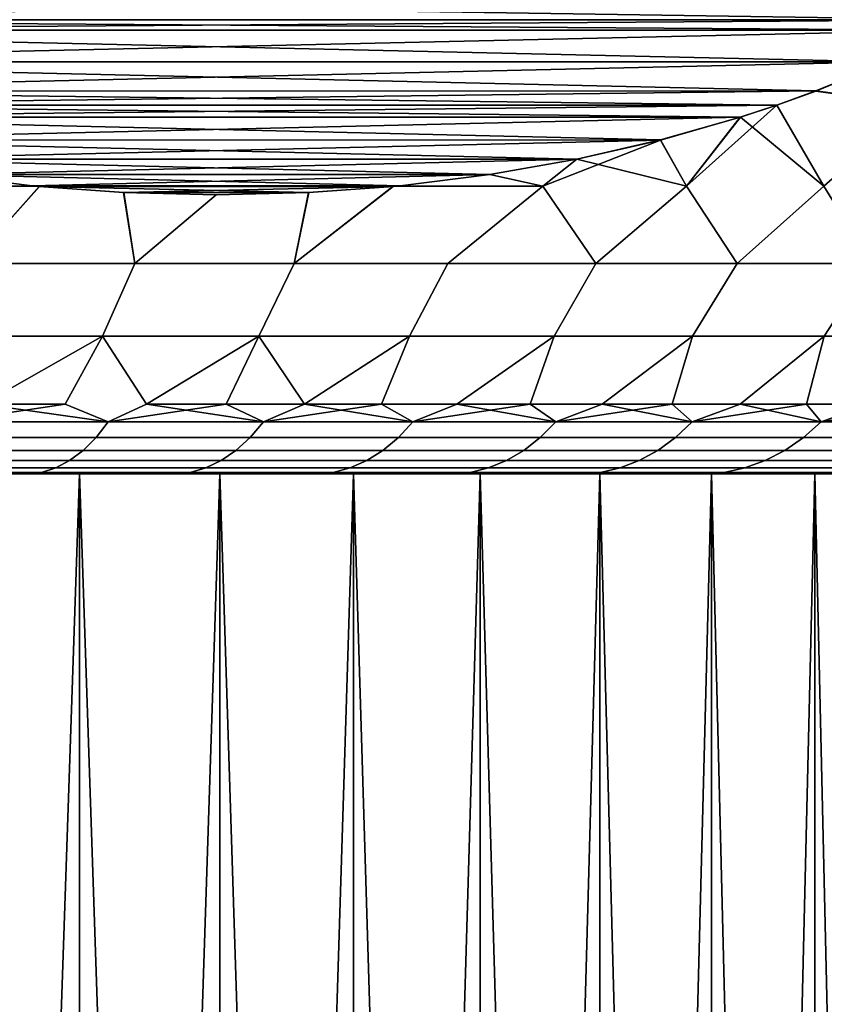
# Model space of a CAD drawing. Header units: metres. Extents: x -109 to 109, y -100 to 58.
# Tile 580 of 642: x 81.8 to 84.68, y 9.1 to 12.63. Entities that reach past the tile are written whole.
import ezdxf

# ---------------------------------------------------------------- set-up
doc = ezdxf.new("R2010")
doc.units = ezdxf.units.M
doc.layers.add('solid_21_062_100_XXX', color=7, linetype='CONTINUOUS')

msp = doc.modelspace()

# ---------------------------------------------------------------- linework, layer by layer
at = {"layer": 'solid_21_062_100_XXX'}
for points in [[(79.641739, 12.711637, -12.042522), (85.357361, 12.711103, -8.742605), (85.208527, 12.626722, -8.828535)], [(79.641739, 12.711637, -12.042522), (85.208527, 12.626722, -8.828535), (79.791473, 12.626722, -11.956075)], [(85.358276, 12.711648, 8.742077), (79.642647, 12.711096, 12.041997), (79.791473, 12.626722, 11.956075)], [(85.358276, 12.711648, 8.742077), (79.791473, 12.626722, 11.956075), (85.208527, 12.626722, 8.828535)], [(79.791473, 12.626722, -11.956075), (85.208527, 12.626722, -8.828535), (85.137405, 12.589191, -8.869599)], [(79.861763, 12.589623, -11.915494), (79.791473, 12.626722, -11.956075), (85.137405, 12.589191, -8.869599)], [(85.208527, 12.626722, 8.828535), (79.791473, 12.626722, 11.956075), (79.86261, 12.589186, 11.915004)], [(85.13826, 12.589632, 8.869106), (85.208527, 12.626722, 8.828535), (79.86261, 12.589186, 11.915004)], [(80.098801, 12.475948, -11.778639), (79.861763, 12.589623, -11.915494), (85.137405, 12.589191, -8.869599)], [(84.901222, 12.475957, 9.00596), (85.13826, 12.589632, 8.869106), (79.86261, 12.589186, 11.915004)], [(84.901222, 12.475957, 9.00596), (79.86261, 12.589186, 11.915004), (80.09967, 12.475561, 11.778135)], [(80.098801, 12.475948, -11.778639), (85.137405, 12.589191, -8.869599), (84.900345, 12.475567, -9.006467)], [(80.098801, 12.475948, -11.778639), (84.900345, 12.475567, -9.006467), (80.352829, 12.371655, -11.631974)], [(84.901222, 12.475957, 9.00596), (80.09967, 12.475561, 11.778135), (84.647186, 12.371662, 9.152625)], [(84.647186, 12.371662, 9.152625), (80.09967, 12.475561, 11.778135), (80.353661, 12.37134, 11.631494)], [(80.352829, 12.371655, -11.631974), (84.900345, 12.475567, -9.006467), (84.646347, 12.371344, -9.153111)], [(85.005592, 12.322234, -8.777501), (84.646347, 12.371344, -9.153111), (84.900345, 12.475567, -9.006467)], [(84.901222, 12.475957, 9.00596), (84.647186, 12.371662, 9.152625), (85.0056, 12.322234, 8.777493)], [(80.352829, 12.371655, -11.631974), (84.646347, 12.371344, -9.153111), (84.507034, 12.321037, -9.233542)], [(80.352829, 12.371655, -11.631974), (84.507034, 12.321037, -9.233542), (80.492966, 12.321033, -11.551065)], [(84.647186, 12.371662, 9.152625), (80.353661, 12.37134, 11.631494), (80.492966, 12.321038, 11.551067)], [(84.647186, 12.371662, 9.152625), (80.492966, 12.321038, 11.551067), (84.507034, 12.321033, 9.233544)], [(84.647186, 12.371662, 9.152625), (84.507034, 12.321033, 9.233544), (84.675613, 12.03047, 8.81499), (85.0056, 12.322234, 8.777493)], [(84.646347, 12.371344, -9.153111), (85.005592, 12.322234, -8.777501), (84.675797, 12.03047, -8.814816), (84.507034, 12.321037, -9.233542)], [(84.507034, 12.321033, 9.233544), (80.492966, 12.321038, 11.551067), (80.624031, 12.277708, 11.475397)], [(80.492966, 12.321033, -11.551065), (84.507034, 12.321037, -9.233542), (84.375984, 12.277713, -9.309205)], [(80.62307, 12.278011, -11.475953), (80.492966, 12.321033, -11.551065), (84.375984, 12.277713, -9.309205)], [(84.376953, 12.278018, 9.308643), (84.507034, 12.321033, 9.233544), (80.624031, 12.277708, 11.475397)], [(84.507034, 12.321037, -9.233542), (84.675797, 12.03047, -8.814816), (84.3647, 11.753561, -8.800601), (84.183868, 12.03047, -9.246772)], [(84.375984, 12.277713, -9.309205), (84.507034, 12.321037, -9.233542), (84.183868, 12.03047, -9.246772)], [(84.376953, 12.278018, 9.308643), (84.675613, 12.03047, 8.81499), (84.507034, 12.321033, 9.233544)], [(85.0056, 12.322234, 8.777493), (84.675613, 12.03047, 8.81499), (84.845779, 11.753561, 8.345778), (85.143318, 12.03047, 8.356898)], [(85.005592, 12.322234, -8.777501), (85.143486, 12.03047, -8.356724), (84.845779, 11.753561, -8.345778), (84.675797, 12.03047, -8.814816)], [(80.908737, 12.196139, -11.311021), (80.62307, 12.278011, -11.475953), (84.375984, 12.277713, -9.309205)], [(84.091286, 12.196146, 9.473576), (84.376953, 12.278018, 9.308643), (80.624031, 12.277708, 11.475397)], [(84.091286, 12.196146, 9.473576), (80.624031, 12.277708, 11.475397), (80.909599, 12.195915, 11.310522)], [(80.908737, 12.196139, -11.311021), (84.375984, 12.277713, -9.309205), (84.090416, 12.195919, -9.474079)], [(84.090416, 12.195919, -9.474079), (84.375984, 12.277713, -9.309205), (84.183868, 12.03047, -9.246772)], [(84.091286, 12.196146, 9.473576), (84.183662, 12.03047, 9.246943), (84.376953, 12.278018, 9.308643)], [(84.376953, 12.278018, 9.308643), (84.183662, 12.03047, 9.246943), (84.3647, 11.753561, 8.800601), (84.675613, 12.03047, 8.81499)], [(80.908737, 12.196139, -11.311021), (84.090416, 12.195919, -9.474079), (81.208374, 12.127218, -11.138026)], [(84.091286, 12.196146, 9.473576), (80.909599, 12.195915, 11.310522), (83.791656, 12.127223, 9.646568)], [(83.791656, 12.127223, 9.646568), (80.909599, 12.195915, 11.310522), (81.209229, 12.127044, 11.13753)], [(81.208374, 12.127218, -11.138026), (84.090416, 12.195919, -9.474079), (83.790787, 12.127048, -9.647069)], [(84.090416, 12.195919, -9.474079), (84.183868, 12.03047, -9.246772), (83.858871, 11.753561, -9.227734), (83.669159, 12.03047, -9.651311)], [(83.790787, 12.127048, -9.647069), (84.090416, 12.195919, -9.474079), (83.669159, 12.03047, -9.651311)], [(84.091286, 12.196146, 9.473576), (83.791656, 12.127223, 9.646568), (84.183662, 12.03047, 9.246943)], [(81.208374, 12.127218, -11.138026), (83.790787, 12.127048, -9.647069), (81.519821, 12.072352, -10.958211)], [(83.791656, 12.127223, 9.646568), (81.209229, 12.127044, 11.13753), (83.480202, 12.072356, 9.826384)], [(83.480202, 12.072356, 9.826384), (81.209229, 12.127044, 11.13753), (81.520737, 12.072216, 10.957682)], [(81.519821, 12.072352, -10.958211), (83.790787, 12.127048, -9.647069), (83.479286, 12.07222, -9.826915)], [(83.479286, 12.07222, -9.826915), (83.790787, 12.127048, -9.647069), (83.669159, 12.03047, -9.651311)], [(83.791656, 12.127223, 9.646568), (83.480202, 12.072356, 9.826384), (83.668938, 12.03047, 9.651478)], [(83.791656, 12.127223, 9.646568), (83.668938, 12.03047, 9.651478), (83.858871, 11.753561, 9.227734), (84.183662, 12.03047, 9.246943)], [(81.841682, 12.032345, 10.772384), (81.520737, 12.072216, 10.957682), (81.273849, 12.03047, 11.034266)], [(81.519821, 12.072352, -10.958211), (81.840904, 12.032424, -10.772832), (81.274117, 12.03047, -11.034149)], [(81.519821, 12.072352, -10.958211), (83.479286, 12.07222, -9.826915), (81.840904, 12.032424, -10.772832)], [(83.480202, 12.072356, 9.826384), (81.520737, 12.072216, 10.957682), (83.159119, 12.032427, 10.011763)], [(83.159119, 12.032427, 10.011763), (81.520737, 12.072216, 10.957682), (81.841682, 12.032345, 10.772384)], [(81.840904, 12.032424, -10.772832), (83.479286, 12.07222, -9.826915), (83.15834, 12.032347, -10.012213)], [(83.15834, 12.032347, -10.012213), (83.479286, 12.07222, -9.826915), (83.669159, 12.03047, -9.651311)], [(83.480202, 12.072356, 9.826384), (83.159119, 12.032427, 10.011763), (83.668938, 12.03047, 9.651478)], [(81.867065, 12.029881, -10.75773), (81.621002, 11.753561, -10.633878), (81.016701, 11.753561, -10.904285), (81.274117, 12.03047, -11.034149)], [(81.016701, 11.753561, 10.904285), (81.621002, 11.753561, 10.633878), (81.866806, 12.029904, 10.757881), (81.273849, 12.03047, 11.034266)], [(81.841682, 12.032345, 10.772384), (81.273849, 12.03047, 11.034266), (81.866806, 12.029904, 10.757881)], [(81.840904, 12.032424, -10.772832), (81.867065, 12.029881, -10.75773), (81.274117, 12.03047, -11.034149)], [(81.621002, 11.753561, 10.633878), (82.209198, 11.753561, 10.330011), (82.169395, 12.008121, 10.58318), (81.866806, 12.029904, 10.757881)], [(81.867065, 12.029881, -10.75773), (82.16861, 12.008158, -10.583632), (82.209198, 11.753561, -10.330011), (81.621002, 11.753561, -10.633878)], [(81.840904, 12.032424, -10.772832), (83.133186, 12.029903, -10.026732), (81.867065, 12.029881, -10.75773)], [(81.840904, 12.032424, -10.772832), (83.15834, 12.032347, -10.012213), (83.133186, 12.029903, -10.026732)], [(83.159119, 12.032427, 10.011763), (81.841682, 12.032345, 10.772384), (81.866806, 12.029904, 10.757881)], [(83.159119, 12.032427, 10.011763), (81.866806, 12.029904, 10.757881), (83.132927, 12.029881, 10.026884)], [(83.132927, 12.029881, 10.026884), (81.866806, 12.029904, 10.757881), (82.169395, 12.008121, 10.58318)], [(81.867065, 12.029881, -10.75773), (83.133186, 12.029903, -10.026732), (82.830627, 12.008122, -10.201416)], [(81.867065, 12.029881, -10.75773), (82.830627, 12.008122, -10.201416), (82.16861, 12.008158, -10.583632)], [(83.132927, 12.029881, 10.026884), (82.169395, 12.008121, 10.58318), (82.831413, 12.008159, 10.200963)], [(83.669159, 12.03047, -9.651311), (83.329895, 11.753561, -9.625832), (82.779419, 11.753561, -9.993644), (83.133186, 12.029903, -10.026732)], [(82.779419, 11.753561, 9.993644), (83.329895, 11.753561, 9.625832), (83.668938, 12.03047, 9.651478), (83.132927, 12.029881, 10.026884)], [(82.830627, 12.008122, -10.201416), (83.133186, 12.029903, -10.026732), (82.779419, 11.753561, -9.993644)], [(82.779419, 11.753561, 9.993644), (83.132927, 12.029881, 10.026884), (82.831413, 12.008159, 10.200963)], [(83.159119, 12.032427, 10.011763), (83.132927, 12.029881, 10.026884), (83.668938, 12.03047, 9.651478)], [(83.15834, 12.032347, -10.012213), (83.669159, 12.03047, -9.651311), (83.133186, 12.029903, -10.026732)], [(83.669159, 12.03047, -9.651311), (83.858871, 11.753561, -9.227734), (83.329895, 11.753561, -9.625832)], [(83.329895, 11.753561, 9.625832), (83.858871, 11.753561, 9.227734), (83.668938, 12.03047, 9.651478)], [(84.183868, 12.03047, -9.246772), (84.3647, 11.753561, -8.800601), (83.858871, 11.753561, -9.227734)], [(83.858871, 11.753561, 9.227734), (84.3647, 11.753561, 8.800601), (84.183662, 12.03047, 9.246943)], [(84.675797, 12.03047, -8.814816), (84.845779, 11.753561, -8.345778), (84.3647, 11.753561, -8.800601)], [(84.3647, 11.753561, 8.800601), (84.845779, 11.753561, 8.345778), (84.675613, 12.03047, 8.81499)], [(82.16861, 12.008158, -10.583632), (82.49958, 12.000008, -10.392549), (82.209198, 11.753561, -10.330011)], [(82.16861, 12.008158, -10.583632), (82.830627, 12.008122, -10.201416), (82.49958, 12.000008, -10.392549)], [(82.831413, 12.008159, 10.200963), (82.169395, 12.008121, 10.58318), (82.50045, 12.000008, 10.392047)], [(82.209198, 11.753561, 10.330011), (82.50045, 12.000008, 10.392047), (82.169395, 12.008121, 10.58318)], [(82.209198, 11.753561, 10.330011), (82.779419, 11.753561, 9.993644), (82.831413, 12.008159, 10.200963), (82.50045, 12.000008, 10.392047)], [(82.49958, 12.000008, -10.392549), (82.830627, 12.008122, -10.201416), (82.779419, 11.753561, -9.993644), (82.209198, 11.753561, -10.330011)], [(82.093597, 11.492891, -10.12085), (81.517319, 11.492891, -10.418563), (81.621002, 11.753561, -10.633878), (82.209198, 11.753561, -10.330011)], [(81.517319, 11.492891, 10.418563), (82.093597, 11.492891, 10.12085), (82.209198, 11.753561, 10.330011), (81.621002, 11.753561, 10.633878)], [(82.652275, 11.492891, -9.791292), (82.093597, 11.492891, -10.12085), (82.209198, 11.753561, -10.330011), (82.779419, 11.753561, -9.993644)], [(82.093597, 11.492891, 10.12085), (82.652275, 11.492891, 9.791292), (82.779419, 11.753561, 9.993644), (82.209198, 11.753561, 10.330011)], [(83.191597, 11.492891, -9.430928), (82.652275, 11.492891, -9.791292), (82.779419, 11.753561, -9.993644), (83.329895, 11.753561, -9.625832)], [(82.652275, 11.492891, 9.791292), (83.191597, 11.492891, 9.430928), (83.329895, 11.753561, 9.625832), (82.779419, 11.753561, 9.993644)], [(83.709869, 11.492891, -9.04089), (83.191597, 11.492891, -9.430928), (83.329895, 11.753561, -9.625832), (83.858871, 11.753561, -9.227734)], [(83.191597, 11.492891, 9.430928), (83.709869, 11.492891, 9.04089), (83.858871, 11.753561, 9.227734), (83.329895, 11.753561, 9.625832)], [(84.205452, 11.492891, -8.622407), (83.709869, 11.492891, -9.04089), (83.858871, 11.753561, -9.227734), (84.3647, 11.753561, -8.800601)], [(83.709869, 11.492891, 9.04089), (84.205452, 11.492891, 8.622407), (84.3647, 11.753561, 8.800601), (83.858871, 11.753561, 9.227734)], [(84.676796, 11.492891, -8.176794), (84.205452, 11.492891, -8.622407), (84.3647, 11.753561, -8.800601), (84.845779, 11.753561, -8.345778)], [(84.205452, 11.492891, 8.622407), (84.676796, 11.492891, 8.176794), (84.845779, 11.753561, 8.345778), (84.3647, 11.753561, 8.800601)], [(85.122406, 11.492891, -7.705453), (84.676796, 11.492891, -8.176794), (84.845779, 11.753561, -8.345778), (85.300598, 11.753561, -7.864698)], [(84.676796, 11.492891, 8.176794), (85.122406, 11.492891, 7.705453), (85.300598, 11.753561, 7.864698), (84.845779, 11.753561, 8.345778)], [(81.663193, 11.25, -10.059523), (81.517319, 11.492891, -10.418563), (82.093597, 11.492891, -10.12085)], [(81.663193, 11.25, 10.059523), (81.959023, 11.25, 9.902102), (82.093597, 11.492891, 10.12085), (81.517319, 11.492891, 10.418563)], [(81.959015, 11.25, -9.902103), (81.663193, 11.25, -10.059523), (82.093597, 11.492891, -10.12085)], [(82.113396, 11.186123, -9.722684), (81.959015, 11.25, -9.902103), (82.093597, 11.492891, -10.12085), (82.250053, 11.25, -9.735987)], [(82.113396, 11.186123, 9.722684), (82.250053, 11.25, 9.735986), (82.093597, 11.492891, 10.12085), (81.959023, 11.25, 9.902102)], [(82.250053, 11.25, -9.735987), (82.093597, 11.492891, -10.12085), (82.652275, 11.492891, -9.791292)], [(82.250053, 11.25, 9.735986), (82.652275, 11.492891, 9.791292), (82.093597, 11.492891, 10.12085)], [(82.536034, 11.25, -9.561318), (82.250053, 11.25, -9.735987), (82.652275, 11.492891, -9.791292)], [(82.250053, 11.25, 9.735986), (82.536034, 11.25, 9.561317), (82.652275, 11.492891, 9.791292)], [(82.816719, 11.25, -9.378252), (82.536034, 11.25, -9.561318), (82.652275, 11.492891, -9.791292), (83.191597, 11.492891, -9.430928)], [(82.66922, 11.186123, 9.379845), (82.816719, 11.25, 9.378251), (82.652275, 11.492891, 9.791292), (82.536034, 11.25, 9.561317)], [(82.816719, 11.25, 9.378251), (83.191597, 11.492891, 9.430928), (82.652275, 11.492891, 9.791292)], [(83.09185, 11.25, -9.186949), (82.816719, 11.25, -9.378252), (83.191597, 11.492891, -9.430928)], [(82.816719, 11.25, 9.378251), (83.09185, 11.25, 9.186948), (83.191597, 11.492891, 9.430928)], [(83.361198, 11.25, -8.987576), (83.09185, 11.25, -9.186949), (83.191597, 11.492891, -9.430928), (83.709869, 11.492891, -9.04089)], [(83.09185, 11.25, 9.186948), (83.361198, 11.25, 8.987576), (83.709869, 11.492891, 9.04089), (83.191597, 11.492891, 9.430928)], [(83.624512, 11.25, -8.78031), (83.361198, 11.25, -8.987576), (83.709869, 11.492891, -9.04089)], [(83.361198, 11.25, 8.987576), (83.624512, 11.25, 8.780309), (83.709869, 11.492891, 9.04089)], [(83.881577, 11.25, -8.565331), (83.624512, 11.25, -8.78031), (83.709869, 11.492891, -9.04089), (84.205452, 11.492891, -8.622407)], [(83.624512, 11.25, 8.780309), (83.881577, 11.25, 8.56533), (84.205452, 11.492891, 8.622407), (83.709869, 11.492891, 9.04089)], [(84.132149, 11.25, -8.342828), (83.881577, 11.25, -8.565331), (84.205452, 11.492891, -8.622407)], [(83.881577, 11.25, 8.56533), (84.132156, 11.25, 8.342828), (84.205452, 11.492891, 8.622407)], [(84.37603, 11.25, -8.112997), (84.132149, 11.25, -8.342828), (84.205452, 11.492891, -8.622407), (84.676796, 11.492891, -8.176794)], [(84.132156, 11.25, 8.342828), (84.37603, 11.25, 8.112997), (84.676796, 11.492891, 8.176794), (84.205452, 11.492891, 8.622407)], [(84.612984, 11.25, -7.87604), (84.37603, 11.25, -8.112997), (84.676796, 11.492891, -8.176794)], [(84.37603, 11.25, 8.112997), (84.612984, 11.25, 7.87604), (84.676796, 11.492891, 8.176794)], [(84.842819, 11.25, -7.632165), (84.612984, 11.25, -7.87604), (84.676796, 11.492891, -8.176794), (85.122406, 11.492891, -7.705453)], [(84.612984, 11.25, 7.87604), (84.842819, 11.25, 7.632164), (85.122406, 11.492891, 7.705453), (84.676796, 11.492891, 8.176794)], [(81.538574, 11.186123, -10.032625), (81.663193, 11.25, -10.059523), (81.959015, 11.25, -9.902103)], [(81.538574, 11.186123, -10.032625), (81.959015, 11.25, -9.902103), (82.113396, 11.186123, -9.722684)], [(82.113396, 11.186123, 9.722684), (81.663193, 11.25, 10.059523), (81.538574, 11.186123, 10.032625)], [(82.113396, 11.186123, 9.722684), (81.959023, 11.25, 9.902102), (81.663193, 11.25, 10.059523)], [(82.113396, 11.186123, -9.722684), (82.250053, 11.25, -9.735987), (82.536034, 11.25, -9.561318)], [(82.113396, 11.186123, -9.722684), (82.536034, 11.25, -9.561318), (82.66922, 11.186123, -9.379845)], [(82.66922, 11.186123, 9.379845), (82.250053, 11.25, 9.735986), (82.113396, 11.186123, 9.722684)], [(82.66922, 11.186123, 9.379845), (82.536034, 11.25, 9.561317), (82.250053, 11.25, 9.735986)], [(82.66922, 11.186123, -9.379845), (82.536034, 11.25, -9.561318), (82.816719, 11.25, -9.378252)], [(82.66922, 11.186123, -9.379845), (82.816719, 11.25, -9.378252), (83.09185, 11.25, -9.186949)], [(82.66922, 11.186123, -9.379845), (83.09185, 11.25, -9.186949), (83.20417, 11.186123, -9.005267)], [(83.20417, 11.186123, 9.005267), (82.816719, 11.25, 9.378251), (82.66922, 11.186123, 9.379845)], [(83.20417, 11.186123, 9.005267), (83.09185, 11.25, 9.186948), (82.816719, 11.25, 9.378251)], [(83.20417, 11.186123, -9.005267), (83.09185, 11.25, -9.186949), (83.361198, 11.25, -8.987576)], [(83.20417, 11.186123, 9.005267), (83.361198, 11.25, 8.987576), (83.09185, 11.25, 9.186948)], [(83.20417, 11.186123, -9.005267), (83.361198, 11.25, -8.987576), (83.624512, 11.25, -8.78031)], [(83.20417, 11.186123, -9.005267), (83.624512, 11.25, -8.78031), (83.716438, 11.186123, -8.600219)], [(83.716438, 11.186123, 8.600219), (83.361198, 11.25, 8.987576), (83.20417, 11.186123, 9.005267)], [(83.716438, 11.186123, 8.600219), (83.624512, 11.25, 8.780309), (83.361198, 11.25, 8.987576)], [(83.716438, 11.186123, -8.600219), (83.624512, 11.25, -8.78031), (83.881577, 11.25, -8.565331)], [(83.716438, 11.186123, 8.600219), (83.881577, 11.25, 8.56533), (83.624512, 11.25, 8.780309)], [(83.716438, 11.186123, -8.600219), (83.881577, 11.25, -8.565331), (84.132149, 11.25, -8.342828)], [(83.716438, 11.186123, -8.600219), (84.132149, 11.25, -8.342828), (84.204292, 11.186123, -8.16607)], [(84.204292, 11.186123, 8.16607), (83.881577, 11.25, 8.56533), (83.716438, 11.186123, 8.600219)], [(84.204292, 11.186123, 8.16607), (84.132156, 11.25, 8.342828), (83.881577, 11.25, 8.56533)], [(84.204292, 11.186123, -8.16607), (84.132149, 11.25, -8.342828), (84.37603, 11.25, -8.112997)], [(84.204292, 11.186123, 8.16607), (84.37603, 11.25, 8.112997), (84.132156, 11.25, 8.342828)], [(84.204292, 11.186123, -8.16607), (84.37603, 11.25, -8.112997), (84.612984, 11.25, -7.87604)], [(84.204292, 11.186123, -8.16607), (84.612984, 11.25, -7.87604), (84.666069, 11.186123, -7.70429)], [(84.666069, 11.186123, 7.70429), (84.37603, 11.25, 8.112997), (84.204292, 11.186123, 8.16607)], [(84.666069, 11.186123, 7.70429), (84.612984, 11.25, 7.87604), (84.37603, 11.25, 8.112997)], [(84.666069, 11.186123, -7.70429), (84.612984, 11.25, -7.87604), (84.842819, 11.25, -7.632165)], [(84.666069, 11.186123, 7.70429), (84.842819, 11.25, 7.632164), (84.612984, 11.25, 7.87604)], [(84.666069, 11.186123, -7.70429), (84.842819, 11.25, -7.632165), (85.065323, 11.25, -7.381586)], [(84.666069, 11.186123, -7.70429), (85.065323, 11.25, -7.381586), (85.10022, 11.186123, -7.216441)], [(85.10022, 11.186123, 7.216441), (84.842819, 11.25, 7.632164), (84.666069, 11.186123, 7.70429)], [(81.538574, 11.186123, -10.032625), (82.113396, 11.186123, -9.722684), (82.069862, 11.130522, -9.647284), (81.499496, 11.130522, -9.95482)], [(82.113396, 11.186123, 9.722684), (81.538574, 11.186123, 10.032625), (81.499496, 11.130522, 9.95482), (82.069862, 11.130522, 9.647284)], [(82.113396, 11.186123, -9.722684), (82.66922, 11.186123, -9.379845), (82.621376, 11.130522, -9.307103), (82.069862, 11.130522, -9.647284)], [(82.66922, 11.186123, 9.379845), (82.113396, 11.186123, 9.722684), (82.069862, 11.130522, 9.647284), (82.621376, 11.130522, 9.307103)], [(82.66922, 11.186123, -9.379845), (83.20417, 11.186123, -9.005267), (83.152184, 11.130522, -8.935431), (82.621376, 11.130522, -9.307103)], [(83.20417, 11.186123, 9.005267), (82.66922, 11.186123, 9.379845), (82.621376, 11.130522, 9.307103), (83.152184, 11.130522, 8.935431)], [(83.20417, 11.186123, -9.005267), (83.716438, 11.186123, -8.600219), (83.660477, 11.130522, -8.533523), (83.152184, 11.130522, -8.935431)], [(83.716438, 11.186123, 8.600219), (83.20417, 11.186123, 9.005267), (83.152184, 11.130522, 8.935431), (83.660477, 11.130522, 8.533523)], [(83.716438, 11.186123, -8.600219), (84.204292, 11.186123, -8.16607), (84.144539, 11.130522, -8.102741), (83.660477, 11.130522, -8.533523)], [(84.204292, 11.186123, 8.16607), (83.716438, 11.186123, 8.600219), (83.660477, 11.130522, 8.533523), (84.144539, 11.130522, 8.102741)], [(84.204292, 11.186123, -8.16607), (84.666069, 11.186123, -7.70429), (84.602737, 11.130522, -7.644542), (84.144539, 11.130522, -8.102741)], [(84.666069, 11.186123, 7.70429), (84.204292, 11.186123, 8.16607), (84.144539, 11.130522, 8.102741), (84.602737, 11.130522, 7.644542)], [(84.666069, 11.186123, -7.70429), (85.10022, 11.186123, -7.216441), (85.033524, 11.130522, -7.160476), (84.602737, 11.130522, -7.644542)], [(85.10022, 11.186123, 7.216441), (84.666069, 11.186123, 7.70429), (84.602737, 11.130522, 7.644542), (85.033524, 11.130522, 7.160476)], [(81.499496, 11.130522, -9.95482), (82.069862, 11.130522, -9.647284), (82.023689, 11.0842, -9.567317), (81.458061, 11.0842, -9.872304)], [(82.069862, 11.130522, 9.647284), (81.499496, 11.130522, 9.95482), (81.458061, 11.0842, 9.872304), (82.023689, 11.0842, 9.567317)], [(82.069862, 11.130522, -9.647284), (82.621376, 11.130522, -9.307103), (82.570641, 11.0842, -9.229956), (82.023689, 11.0842, -9.567317)], [(82.621376, 11.130522, 9.307103), (82.069862, 11.130522, 9.647284), (82.023689, 11.0842, 9.567317), (82.570641, 11.0842, 9.229956)], [(82.621376, 11.130522, -9.307103), (83.152184, 11.130522, -8.935431), (83.097038, 11.0842, -8.861364), (82.570641, 11.0842, -9.229956)], [(83.152184, 11.130522, 8.935431), (82.621376, 11.130522, 9.307103), (82.570641, 11.0842, 9.229956), (83.097038, 11.0842, 8.861364)], [(83.152184, 11.130522, -8.935431), (83.660477, 11.130522, -8.533523), (83.60112, 11.0842, -8.462789), (83.097038, 11.0842, -8.861364)], [(83.660477, 11.130522, 8.533523), (83.152184, 11.130522, 8.935431), (83.097038, 11.0842, 8.861364), (83.60112, 11.0842, 8.462789)], [(83.660477, 11.130522, -8.533523), (84.144539, 11.130522, -8.102741), (84.081177, 11.0842, -8.035577), (83.60112, 11.0842, -8.462789)], [(84.144539, 11.130522, 8.102741), (83.660477, 11.130522, 8.533523), (83.60112, 11.0842, 8.462789), (84.081177, 11.0842, 8.035577)], [(84.144539, 11.130522, -8.102741), (84.602737, 11.130522, -7.644542), (84.535576, 11.0842, -7.581176), (84.081177, 11.0842, -8.035577)], [(84.602737, 11.130522, 7.644542), (84.144539, 11.130522, 8.102741), (84.081177, 11.0842, 8.035577), (84.535576, 11.0842, 7.581176)], [(84.602737, 11.130522, -7.644542), (85.033524, 11.130522, -7.160476), (84.962791, 11.0842, -7.101122), (84.535576, 11.0842, -7.581176)], [(85.033524, 11.130522, 7.160476), (84.602737, 11.130522, 7.644542), (84.535576, 11.0842, 7.581176), (84.962791, 11.0842, 7.101122)], [(81.458061, 11.0842, -9.872304), (82.023689, 11.0842, -9.567317), (81.97538, 11.047651, -9.483638), (81.414696, 11.047651, -9.785958)], [(82.023689, 11.0842, 9.567317), (81.458061, 11.0842, 9.872304), (81.414696, 11.047651, 9.785958), (81.97538, 11.047651, 9.483638)], [(82.023689, 11.0842, -9.567317), (82.570641, 11.0842, -9.229956), (82.51754, 11.047651, -9.149228), (81.97538, 11.047651, -9.483638)], [(82.570641, 11.0842, 9.229956), (82.023689, 11.0842, 9.567317), (81.97538, 11.047651, 9.483638), (82.51754, 11.047651, 9.149228)], [(82.570641, 11.0842, -9.229956), (83.097038, 11.0842, -8.861364), (83.039345, 11.047651, -8.78386), (82.51754, 11.047651, -9.149228)], [(83.097038, 11.0842, 8.861364), (82.570641, 11.0842, 9.229956), (82.51754, 11.047651, 9.149228), (83.039345, 11.047651, 8.78386)], [(83.097038, 11.0842, -8.861364), (83.60112, 11.0842, -8.462789), (83.539017, 11.047651, -8.38877), (83.039345, 11.047651, -8.78386)], [(83.60112, 11.0842, 8.462789), (83.097038, 11.0842, 8.861364), (83.039345, 11.047651, 8.78386), (83.539017, 11.047651, 8.38877)], [(83.60112, 11.0842, -8.462789), (84.081177, 11.0842, -8.035577), (84.01487, 11.047651, -7.965296), (83.539017, 11.047651, -8.38877)], [(84.081177, 11.0842, 8.035577), (83.60112, 11.0842, 8.462789), (83.539017, 11.047651, 8.38877), (84.01487, 11.047651, 7.965296)], [(84.081177, 11.0842, -8.035577), (84.535576, 11.0842, -7.581176), (84.465294, 11.047651, -7.514869), (84.01487, 11.047651, -7.965296)], [(84.535576, 11.0842, 7.581176), (84.081177, 11.0842, 8.035577), (84.01487, 11.047651, 7.965296), (84.465294, 11.047651, 7.514869)], [(84.535576, 11.0842, -7.581176), (84.962791, 11.0842, -7.101122), (84.888771, 11.047651, -7.039014), (84.465294, 11.047651, -7.514869)], [(84.962791, 11.0842, 7.101122), (84.535576, 11.0842, 7.581176), (84.465294, 11.047651, 7.514869), (84.888771, 11.047651, 7.039014)], [(81.414696, 11.047651, -9.785958), (81.97538, 11.047651, -9.483638), (81.925438, 11.021266, -9.397141), (81.369865, 11.021266, -9.696704)], [(81.97538, 11.047651, 9.483638), (81.414696, 11.047651, 9.785958), (81.369865, 11.021266, 9.696704), (81.925438, 11.021266, 9.397141)], [(81.97538, 11.047651, -9.483638), (82.51754, 11.047651, -9.149228), (82.462654, 11.021266, -9.065781), (81.925438, 11.021266, -9.397141)], [(82.51754, 11.047651, 9.149228), (81.97538, 11.047651, 9.483638), (81.925438, 11.021266, 9.397141), (82.462654, 11.021266, 9.065781)], [(82.51754, 11.047651, -9.149228), (83.039345, 11.047651, -8.78386), (82.979698, 11.021266, -8.703745), (82.462654, 11.021266, -9.065781)], [(83.039345, 11.047651, 8.78386), (82.51754, 11.047651, 9.149228), (82.462654, 11.021266, 9.065781), (82.979698, 11.021266, 8.703745)], [(83.039345, 11.047651, -8.78386), (83.539017, 11.047651, -8.38877), (83.474815, 11.021266, -8.312259), (82.979698, 11.021266, -8.703745)], [(83.539017, 11.047651, 8.38877), (83.039345, 11.047651, 8.78386), (82.979698, 11.021266, 8.703745), (83.474815, 11.021266, 8.312259)], [(83.539017, 11.047651, -8.38877), (84.01487, 11.047651, -7.965296), (83.946327, 11.021266, -7.892647), (83.474815, 11.021266, -8.312259)], [(84.01487, 11.047651, 7.965296), (83.539017, 11.047651, 8.38877), (83.474815, 11.021266, 8.312259), (83.946327, 11.021266, 7.892647)], [(84.01487, 11.047651, -7.965296), (84.465294, 11.047651, -7.514869), (84.392647, 11.021266, -7.446328), (83.946327, 11.021266, -7.892647)], [(84.465294, 11.047651, 7.514869), (84.01487, 11.047651, 7.965296), (83.946327, 11.021266, 7.892647), (84.392647, 11.021266, 7.446328)], [(84.465294, 11.047651, -7.514869), (84.888771, 11.047651, -7.039014), (84.812256, 11.021266, -6.974813), (84.392647, 11.021266, -7.446328)], [(84.888771, 11.047651, 7.039014), (84.465294, 11.047651, 7.514869), (84.392647, 11.021266, 7.446328), (84.812256, 11.021266, 6.974813)], [(81.369865, 11.021266, -9.696704), (81.925438, 11.021266, -9.397141), (81.874405, 11.005325, -9.308747), (81.324059, 11.005325, -9.605493)], [(81.925438, 11.021266, 9.397141), (81.369865, 11.021266, 9.696704), (81.324059, 11.005325, 9.605493), (81.874405, 11.005325, 9.308747)], [(81.925438, 11.021266, -9.397141), (82.462654, 11.021266, -9.065781), (82.40657, 11.005325, -8.980505), (81.874405, 11.005325, -9.308747)], [(82.462654, 11.021266, 9.065781), (81.925438, 11.021266, 9.397141), (81.874405, 11.005325, 9.308747), (82.40657, 11.005325, 8.980505)], [(82.462654, 11.021266, -9.065781), (82.979698, 11.021266, -8.703745), (82.918747, 11.005325, -8.621875), (82.40657, 11.005325, -8.980505)], [(82.979698, 11.021266, 8.703745), (82.462654, 11.021266, 9.065781), (82.40657, 11.005325, 8.980505), (82.918747, 11.005325, 8.621875)], [(82.979698, 11.021266, -8.703745), (83.474815, 11.021266, -8.312259), (83.409203, 11.005325, -8.234071), (82.918747, 11.005325, -8.621875)], [(83.474815, 11.021266, 8.312259), (82.979698, 11.021266, 8.703745), (82.918747, 11.005325, 8.621875), (83.409203, 11.005325, 8.234071)], [(83.474815, 11.021266, -8.312259), (83.946327, 11.021266, -7.892647), (83.876282, 11.005325, -7.818405), (83.409203, 11.005325, -8.234071)], [(83.946327, 11.021266, 7.892647), (83.474815, 11.021266, 8.312259), (83.409203, 11.005325, 8.234071), (83.876282, 11.005325, 7.818405)], [(83.946327, 11.021266, -7.892647), (84.392647, 11.021266, -7.446328), (84.318405, 11.005325, -7.376285), (83.876282, 11.005325, -7.818405)], [(84.392647, 11.021266, 7.446328), (83.946327, 11.021266, 7.892647), (83.876282, 11.005325, 7.818405), (84.318405, 11.005325, 7.376285)], [(84.392647, 11.021266, -7.446328), (84.812256, 11.021266, -6.974813), (84.73407, 11.005325, -6.909205), (84.318405, 11.005325, -7.376285)], [(84.812256, 11.021266, 6.974813), (84.392647, 11.021266, 7.446328), (84.318405, 11.005325, 7.376285), (84.73407, 11.005325, 6.909205)], [(81.729301, 11, 9.272886), (80.389099, 11, 9.188327), (80.947372, 11, 8.931481), (82.00695, 11, 9.110737)], [(82.00692, 11, -9.110757), (82.279572, 11, -8.940275), (80.947372, 11, -8.931481), (80.389099, 11, -9.188327)], [(81.729263, 11, -9.272905), (82.00692, 11, -9.110757), (80.389099, 11, -9.188327)], [(82.279602, 11, 8.940255), (80.947372, 11, 8.931481), (81.488747, 11, 8.640768), (82.546928, 11, 8.761656)], [(82.279602, 11, 8.940255), (82.00695, 11, 9.110737), (80.947372, 11, 8.931481)], [(82.279572, 11, -8.940275), (82.546898, 11, -8.761678), (81.488747, 11, -8.640768), (80.947372, 11, -8.931481)], [(81.324059, 11.005325, -9.605493), (81.874405, 11.005325, -9.308747), (81.446854, 11, -9.426591)], [(81.874405, 11.005325, 9.308747), (81.324059, 11.005325, 9.605493), (81.729301, 11, 9.272886)], [(81.874405, 11.005325, -9.308747), (81.729263, 11, -9.272905), (81.446854, 11, -9.426591)], [(81.75248, 3.400415, 8.483042), (82.011223, 3.400415, 8.317267), (82.0112, 11, 8.31728), (81.488747, 11, 8.640768)], [(82.546928, 11, 8.761656), (81.488747, 11, 8.640768), (82.0112, 11, 8.31728), (82.808807, 11, 8.575017)], [(81.75248, 3.400415, -8.483042), (81.488747, 3.400415, -8.640768), (81.488747, 11, -8.640768), (82.0112, 11, -8.31728)], [(82.808777, 11, -8.57504), (83.064835, 11, -8.380628), (82.0112, 11, -8.31728), (81.488747, 11, -8.640768)], [(82.546898, 11, -8.761678), (82.808777, 11, -8.57504), (81.488747, 11, -8.640768)], [(81.874405, 11.005325, -9.308747), (82.00692, 11, -9.110757), (81.729263, 11, -9.272905)], [(81.874405, 11.005325, 9.308747), (81.729301, 11, 9.272886), (82.00695, 11, 9.110737)], [(82.011223, 3.400415, -8.317267), (81.75248, 3.400415, -8.483042), (82.0112, 11, -8.31728)], [(81.874405, 11.005325, -9.308747), (82.40657, 11.005325, -8.980505), (82.00692, 11, -9.110757)], [(81.874405, 11.005325, 9.308747), (82.00695, 11, 9.110737), (82.279602, 11, 8.940255)], [(82.40657, 11.005325, 8.980505), (81.874405, 11.005325, 9.308747), (82.279602, 11, 8.940255)], [(82.40657, 11.005325, -8.980505), (82.279572, 11, -8.940275), (82.00692, 11, -9.110757)], [(82.26474, 3.400415, 8.143604), (82.512787, 3.400415, 7.962217), (82.512772, 11, 7.962225), (82.0112, 11, 8.31728)], [(83.064865, 11, 8.380604), (82.0112, 11, 8.31728), (82.512772, 11, 7.962225), (83.314972, 11, 8.17852)], [(82.011223, 3.400415, 8.317267), (82.26474, 3.400415, 8.143604), (82.0112, 11, 8.31728)], [(83.064865, 11, 8.380604), (82.808807, 11, 8.575017), (82.0112, 11, 8.31728)], [(82.26474, 3.400415, -8.143604), (82.011223, 3.400415, -8.317267), (82.0112, 11, -8.31728), (82.512772, 11, -7.962225)], [(83.314941, 11, -8.178545), (83.558823, 11, -7.969004), (82.512772, 11, -7.962225), (82.0112, 11, -8.31728)], [(83.064835, 11, -8.380628), (83.314941, 11, -8.178545), (82.0112, 11, -8.31728)], [(82.512787, 3.400415, -7.962217), (82.26474, 3.400415, -8.143604), (82.512772, 11, -7.962225)], [(82.40657, 11.005325, -8.980505), (82.546898, 11, -8.761678), (82.279572, 11, -8.940275)], [(82.40657, 11.005325, 8.980505), (82.279602, 11, 8.940255), (82.546928, 11, 8.761656)], [(82.40657, 11.005325, -8.980505), (82.918747, 11.005325, -8.621875), (82.546898, 11, -8.761678)], [(82.918747, 11.005325, 8.621875), (82.40657, 11.005325, 8.980505), (82.546928, 11, 8.761656), (82.808807, 11, 8.575017)], [(82.755135, 3.400415, 7.773276), (82.991547, 3.400415, 7.576962), (82.991547, 11, 7.576959), (82.512772, 11, 7.962225)], [(83.558853, 11, 7.968978), (82.512772, 11, 7.962225), (82.991547, 11, 7.576959), (83.796265, 11, 7.752196)], [(82.512787, 3.400415, 7.962217), (82.755135, 3.400415, 7.773276), (82.512772, 11, 7.962225)], [(83.558853, 11, 7.968978), (83.314972, 11, 8.17852), (82.512772, 11, 7.962225)], [(82.755135, 3.400415, -7.773276), (82.512787, 3.400415, -7.962217), (82.512772, 11, -7.962225), (82.991547, 11, -7.576959)], [(83.558823, 11, -7.969004), (83.796234, 11, -7.752223), (82.991547, 11, -7.576959), (82.512772, 11, -7.962225)], [(82.918747, 11.005325, -8.621875), (82.808777, 11, -8.57504), (82.546898, 11, -8.761678)], [(82.991547, 3.400415, -7.576962), (82.755135, 3.400415, -7.773276), (82.991547, 11, -7.576959)], [(82.918747, 11.005325, -8.621875), (83.064835, 11, -8.380628), (82.808777, 11, -8.57504)], [(82.918747, 11.005325, 8.621875), (82.808807, 11, 8.575017), (83.064865, 11, 8.380604)], [(82.918747, 11.005325, -8.621875), (83.409203, 11.005325, -8.234071), (83.064835, 11, -8.380628)], [(83.409203, 11.005325, 8.234071), (82.918747, 11.005325, 8.621875), (83.064865, 11, 8.380604), (83.314972, 11, 8.17852)], [(83.221802, 3.400415, 7.373461), (83.445679, 3.400415, 7.162966), (83.445694, 11, 7.162951), (82.991547, 11, 7.576959)], [(83.796265, 11, 7.752196), (82.991547, 11, 7.576959), (83.445694, 11, 7.162951), (84.027077, 11, 7.52829)], [(82.991547, 3.400415, 7.576962), (83.221802, 3.400415, 7.373461), (82.991547, 11, 7.576959)], [(83.221802, 3.400415, -7.373461), (82.991547, 3.400415, -7.576962), (82.991547, 11, -7.576959), (83.445694, 11, -7.162951)], [(84.027046, 11, -7.528317), (84.250931, 11, -7.297605), (83.445694, 11, -7.162951), (82.991547, 11, -7.576959)], [(83.796234, 11, -7.752223), (84.027046, 11, -7.528317), (82.991547, 11, -7.576959)], [(83.409203, 11.005325, -8.234071), (83.314941, 11, -8.178545), (83.064835, 11, -8.380628)], [(83.445679, 3.400415, -7.162966), (83.221802, 3.400415, -7.373461), (83.445694, 11, -7.162951)], [(83.409203, 11.005325, -8.234071), (83.558823, 11, -7.969004), (83.314941, 11, -8.178545)], [(83.409203, 11.005325, 8.234071), (83.314972, 11, 8.17852), (83.558853, 11, 7.968978)], [(83.409203, 11.005325, -8.234071), (83.876282, 11.005325, -7.818405), (83.558823, 11, -7.969004)], [(83.876282, 11.005325, 7.818405), (83.409203, 11.005325, 8.234071), (83.558853, 11, 7.968978), (83.796265, 11, 7.752196)], [(83.445679, 3.400415, 7.162966), (83.662964, 3.400415, 6.945676), (83.445694, 11, 7.162951)], [(83.662964, 3.400415, -6.945676), (83.445679, 3.400415, -7.162966), (83.445694, 11, -7.162951), (83.873474, 11, -6.721784)], [(83.662964, 3.400415, 6.945676), (83.873459, 3.400415, 6.721798), (83.873474, 11, 6.721784), (83.445694, 11, 7.162951)], [(84.250961, 11, 7.297577), (83.445694, 11, 7.162951), (83.873474, 11, 6.721784), (84.467827, 11, 7.060154)], [(84.250961, 11, 7.297577), (84.027077, 11, 7.52829), (83.445694, 11, 7.162951)], [(84.467796, 11, -7.060183), (84.677368, 11, -6.81635), (83.873474, 11, -6.721784), (83.445694, 11, -7.162951)], [(84.250931, 11, -7.297605), (84.467796, 11, -7.060183), (83.445694, 11, -7.162951)], [(83.876282, 11.005325, -7.818405), (83.796234, 11, -7.752223), (83.558823, 11, -7.969004)], [(83.873459, 3.400415, -6.721798), (83.662964, 3.400415, -6.945676), (83.873474, 11, -6.721784)], [(83.876282, 11.005325, -7.818405), (84.027046, 11, -7.528317), (83.796234, 11, -7.752223)], [(83.876282, 11.005325, 7.818405), (83.796265, 11, 7.752196), (84.027077, 11, 7.52829)], [(83.873459, 3.400415, 6.721798), (84.076965, 3.400415, 6.491544), (83.873474, 11, 6.721784)], [(84.076965, 3.400415, -6.491544), (83.873459, 3.400415, -6.721798), (83.873474, 11, -6.721784), (84.27327, 11, -6.255141)], [(84.73407, 11.005325, 6.909205), (84.467827, 11, 7.060154), (83.873474, 11, 6.721784), (84.677391, 11, 6.81632)], [(84.076965, 3.400415, 6.491544), (84.273277, 3.400415, 6.255132), (84.27327, 11, 6.255141), (83.873474, 11, 6.721784)], [(84.677391, 11, 6.81632), (83.873474, 11, 6.721784), (84.27327, 11, 6.255141), (84.879501, 11, 6.566271)], [(84.879478, 11, -6.5663), (85.07399, 11, -6.310211), (84.27327, 11, -6.255141), (83.873474, 11, -6.721784)], [(84.677368, 11, -6.81635), (84.879478, 11, -6.5663), (83.873474, 11, -6.721784)], [(83.876282, 11.005325, -7.818405), (84.318405, 11.005325, -7.376285), (84.027046, 11, -7.528317)], [(84.318405, 11.005325, 7.376285), (83.876282, 11.005325, 7.818405), (84.027077, 11, 7.52829)], [(84.318405, 11.005325, -7.376285), (84.250931, 11, -7.297605), (84.027046, 11, -7.528317)], [(84.318405, 11.005325, 7.376285), (84.027077, 11, 7.52829), (84.250961, 11, 7.297577)], [(84.273277, 3.400415, -6.255132), (84.076965, 3.400415, -6.491544), (84.27327, 11, -6.255141)], [(84.318405, 11.005325, -7.376285), (84.73407, 11.005325, -6.909205), (84.467796, 11, -7.060183), (84.250931, 11, -7.297605)], [(84.318405, 11.005325, 7.376285), (84.250961, 11, 7.297577), (84.467827, 11, 7.060154)], [(85.121872, 11.005325, 6.418747), (84.879501, 11, 6.566271), (84.27327, 11, 6.255141), (85.074005, 11, 6.310181)], [(84.462219, 3.400415, 6.012787), (84.643608, 3.400415, 5.764739), (84.643593, 11, 5.764756), (84.27327, 11, 6.255141)], [(85.074005, 11, 6.310181), (84.27327, 11, 6.255141), (84.643593, 11, 5.764756), (85.260651, 11, 6.04839)], [(84.273277, 3.400415, 6.255132), (84.462219, 3.400415, 6.012787), (84.27327, 11, 6.255141)], [(84.462219, 3.400415, -6.012787), (84.273277, 3.400415, -6.255132), (84.27327, 11, -6.255141), (84.643593, 11, -5.764756)], [(85.260628, 11, -6.04842), (85.439331, 11, -5.781035), (84.643593, 11, -5.764756), (84.27327, 11, -6.255141)], [(85.07399, 11, -6.310211), (85.260628, 11, -6.04842), (84.27327, 11, -6.255141)], [(84.73407, 11.005325, 6.909205), (84.318405, 11.005325, 7.376285), (84.467827, 11, 7.060154)], [(84.643608, 3.400415, -5.764739), (84.462219, 3.400415, -6.012787), (84.643593, 11, -5.764756)], [(84.73407, 11.005325, -6.909205), (84.677368, 11, -6.81635), (84.467796, 11, -7.060183)], [(85.480507, 11.005325, 5.906571), (85.260651, 11, 6.04839), (84.643593, 11, 5.764756), (85.439354, 11, 5.781004)], [(84.817268, 3.400415, 5.511221), (84.98304, 3.400415, 5.252477), (84.983032, 11, 5.252485), (84.643593, 11, 5.764756)], [(85.439354, 11, 5.781004), (84.643593, 11, 5.764756), (84.983032, 11, 5.252485), (85.609863, 11, 5.508397)], [(84.643608, 3.400415, 5.764739), (84.817268, 3.400415, 5.511221), (84.643593, 11, 5.764756)], [(84.817268, 3.400415, -5.511221), (84.643608, 3.400415, -5.764739), (84.643593, 11, -5.764756), (84.983032, 11, -5.252485)], [(85.439331, 11, -5.781035), (85.60984, 11, -5.508427), (84.983032, 11, -5.252485), (84.643593, 11, -5.764756)]]:
    msp.add_3dface(points, dxfattribs=at)

doc.saveas('drawing.dxf')
